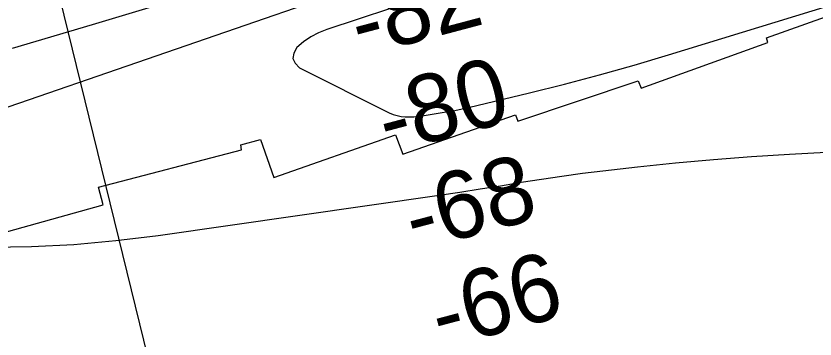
# Model space of a CAD drawing. Extents: x 3445503 to 3483459, y 540493 to 566012.
# Drawn here: x 3458092 to 3458884, y 551516 to 551837 of the extents above; entities that cross this region are included whole.
import ezdxf

# ---------------------------------------------------------------- set-up
doc = ezdxf.new("R2010")
doc.units = 0
for name, color, linetype in [('V-RIVR-EDGE', 7, 'Continuous'), ('V-RIVR-RANG', 7, 'Continuous'), ('V-RRAP-RVMT', 7, 'Continuous'), ('V-TOPO-MINR', 7, 'Continuous')]:
    doc.layers.add(name, color=color, linetype=linetype)

msp = doc.modelspace()

# ---------------------------------------------------------------- linework, layer by layer
at = {"layer": 'V-RIVR-EDGE'}
msp.add_spline([(3456788.1581666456, 551802.8417755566), (3456812.514592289, 551811.8199755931), (3456828.521888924, 551818.3853981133), (3456844.173819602, 551821.8230132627), (3456859.1270526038, 551823.8718289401), (3456873.3936221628, 551829.398660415), (3456891.4841180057, 551834.9160364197), (3456910.26643482, 551839.041174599), (3456923.8248512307, 551839.3552803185), (3456940.8664409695, 551842.4418274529), (3456953.7399131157, 551846.9292082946), (3456973.5702764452, 551853.1375456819), (3456994.7911584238, 551859.342444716), (3457005.923903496, 551862.7912345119), (3457009.0620259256, 551866.607424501), (3457014.627538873, 551867.9841897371), (3457021.580132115, 551867.9669979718), (3457030.27001408, 551867.5978786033), (3457036.533365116, 551870.0158136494), (3457053.234201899, 551875.8842576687), (3457066.4527249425, 551879.3278899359), (3457074.805292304, 551883.131186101), (3457083.8462422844, 551884.1517257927), (3457104.7074603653, 551885.4906691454), (3457109.927922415, 551887.911182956), (3457114.8041931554, 551891.7230750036), (3457125.5979044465, 551898.6490210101), (3457142.654966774, 551907.992902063), (3457147.8797267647, 551912.151564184), (3457150.314853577, 551912.8408063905), (3457153.7911501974, 551912.8322105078), (3457157.2605701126, 551910.0425773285), (3457165.2517544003, 551908.2846584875), (3457174.2944235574, 551910.0004575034), (3457187.1721936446, 551916.2259866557), (3457195.1814292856, 551921.76829072), (3457197.972781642, 551925.9329699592), (3457202.5014227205, 551929.745721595), (3457207.371676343, 551931.1242060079), (3457216.064996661, 551932.1456052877), (3457232.0688549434, 551937.3205091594), (3457256.77720819, 551948.0359979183), (3457278.7002261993, 551957.0202150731), (3457302.3605329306, 551965.6525046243), (3457314.5456224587, 551972.9226419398), (3457328.8139111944, 551979.144732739), (3457345.8589392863, 551983.621798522), (3457369.167318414, 551990.5167993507), (3457391.7795786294, 551997.065889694), (3457422.3933381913, 552006.028617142), (3457447.0973934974, 552015.0059575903), (3457506.9266576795, 552029.8061838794), (3457536.145600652, 552037.0342013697), (3457559.1046309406, 552043.2348024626), (3457580.665406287, 552046.3101749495), (3457591.4496621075, 552049.4121946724), (3457603.2819644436, 552054.5974136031), (3457611.983880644, 552059.0951095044), (3457621.3741794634, 552060.8100489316), (3457630.4125506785, 552060.787699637), (3457640.1453216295, 552060.4160015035), (3457648.4884335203, 552060.3953713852), (3457653.356108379, 552060.7309668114), (3457659.967948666, 552063.4956719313), (3457669.015775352, 552067.29724892), (3457678.40607417, 552069.0121883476), (3457702.0620829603, 552075.9063295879), (3457725.7189513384, 552083.1481004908), (3457765.383116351, 552096.9552939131), (3457804.6979325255, 552110.0680876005), (3457840.1819457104, 552120.4092994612), (3457859.3179093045, 552126.966985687), (3457870.102165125, 552130.06900541), (3457872.53557276, 552130.062988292), (3457879.4855872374, 552129.0029075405), (3457889.2192177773, 552128.9788390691), (3457914.2519918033, 552130.3074673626), (3457930.252411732, 552134.0918525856), (3457947.98668203, 552136.133791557), (3457970.595503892, 552141.2923632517), (3457992.853257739, 552145.061275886), (3458010.936017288, 552147.4499849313), (3458028.676304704, 552151.925331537), (3458038.4202503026, 552156.0728190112), (3458047.4620598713, 552157.4409883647), (3458063.8006539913, 552157.4005877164), (3458072.497412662, 552159.8125056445), (3458078.069802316, 552163.9703081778), (3458083.9829449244, 552165.346213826), (3458099.278650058, 552165.3083919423), (3458108.6646509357, 552165.2851830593), (3458117.361409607, 552167.6971009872), (3458126.756865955, 552171.4978183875), (3458139.2766913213, 552173.5526511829), (3458170.927322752, 552180.0793922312), (3458191.09757945, 552183.1582030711), (3458211.6189041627, 552187.6266729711), (3458244.6643521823, 552195.888123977), (3458264.1427879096, 552200.359172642), (3458290.9223061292, 552205.1597996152), (3458300.3151837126, 552207.9176280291), (3458307.2720748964, 552209.6385845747), (3458324.3171029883, 552214.1156503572), (3458364.3065483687, 552218.8836129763), (3458385.17722192, 552224.0464826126), (3458409.8769792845, 552231.2856747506), (3458417.5248318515, 552231.2667638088), (3458423.7830253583, 552231.598920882), (3458429.010364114, 552236.8004719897), (3458440.144828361, 552240.9445211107), (3458448.491378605, 552242.3144096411), (3458462.3982842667, 552242.9752854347), (3458469.7045242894, 552245.390641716), (3458479.8003974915, 552251.2754179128), (3458487.804475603, 552254.7319440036), (3458507.6305409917, 552259.2021330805), (3458521.2001320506, 552264.0354244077), (3458528.8565804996, 552267.4928100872), (3458537.216024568, 552274.0771435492), (3458549.0483269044, 552279.2623624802), (3458569.9241579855, 552286.511010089), (3458585.930595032, 552292.7288029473), (3458612.7230070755, 552302.7438748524), (3458639.164351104, 552311.3692876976), (3458668.3893111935, 552321.0307128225), (3458693.433259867, 552326.8785267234), (3458726.470971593, 552332.0113107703), (3458736.9075977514, 552335.1141900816), (3458758.132777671, 552343.0572374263), (3458770.6629180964, 552349.2836261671), (3458784.929487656, 552354.8104576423), (3458807.550343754, 552364.8358446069), (3458828.771225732, 552371.0407436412), (3458848.2513806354, 552376.20705163), (3458865.989089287, 552379.63950925), (3458882.3371388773, 552383.4230348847), (3458906.6806706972, 552387.1867899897), (3458923.368613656, 552387.8407890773), (3458980.4116830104, 552400.5621141), (3459021.7968045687, 552407.4124163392), (3459076.396151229, 552415.968202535), (3459124.3827980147, 552421.4116539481), (3459161.245295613, 552426.8826121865), (3459196.717274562, 552432.3570087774), (3459215.5013105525, 552437.1774062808), (3459253.0642250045, 552444.7324233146), (3459285.0702223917, 552454.3869717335), (3459325.782433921, 552470.2773643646), (3459371.010392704, 552484.7660636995), (3459416.2426494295, 552500.9929113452), (3459498.362331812, 552532.7719774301), (3459520.9849070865, 552543.492623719), (3459546.037451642, 552552.8167342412), (3459570.0419496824, 552560.0576455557), (3459595.788893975, 552569.0324072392), (3459613.524023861, 552571.4219758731), (3459623.611301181, 552573.8304554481), (3459645.8750721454, 552580.0327757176), (3459652.1401423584, 552583.1459700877), (3459670.574829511, 552587.2719678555), (3459686.2284793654, 552591.4048423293), (3459692.4866728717, 552591.7369994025), (3459703.2631923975, 552591.7103521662), (3459713.355627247, 552596.2046097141), (3459739.448482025, 552604.4832524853), (3459767.9704464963, 552611.0177298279), (3459768.5708369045, 552611.1356178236)], degree=3, dxfattribs=at)
at = {"layer": 'V-RIVR-RANG'}
msp.add_line((3457909.2653, 552776.8685999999), (3458233.284, 551456.031), dxfattribs=at)
at = {"layer": 'V-RRAP-RVMT'}
for points in [[(3458334.5280000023, 551714.1060000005), (3458347.5910000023, 551676.6010000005), (3458468.1930000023, 551718.8650000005), (3458475.3370000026, 551699.7280000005), (3458586.8930000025, 551738.6670000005), (3458589.2280000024, 551732.3710000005), (3458708.6470000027, 551772.3370000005), (3458711.5080000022, 551764.8840000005), (3458836.8940000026, 551810.2690000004), (3458835.5160000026, 551814.8740000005), (3458957.0360000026, 551858.4890000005)], [(3457193.0400000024, 551377.1120000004), (3457341.9450000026, 551416.8320000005), (3457332.0750000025, 551462.3380000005), (3457462.1600000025, 551500.2590000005), (3457469.8980000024, 551471.1360000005), (3457600.5410000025, 551507.5260000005), (3457605.1010000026, 551489.5460000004), (3457900.9940000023, 551565.4250000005), (3457900.3040000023, 551568.8440000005), (3458041.0060000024, 551606.2250000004), (3458039.9640000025, 551610.7120000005), (3458178.5280000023, 551649.3430000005), (3458173.917000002, 551666.7350000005), (3458315.6880000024, 551703.9240000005), (3458314.9380000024, 551708.9280000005), (3458334.5278880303, 551714.1064235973)]]:
    msp.add_lwpolyline(points, dxfattribs=at)
at = {"layer": 'V-TOPO-MINR'}
for points in [[(3458910.1596064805, 552101.2808232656), (3458837.3254622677, 552071.2576174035), (3458730.3901097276, 552024.1074740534), (3458711.7219617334, 552015.7015705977), (3458693.144830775, 552007.102986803), (3458674.7042253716, 551998.2153825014), (3458656.3546370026, 551989.135097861), (3458637.909671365, 551980.2985984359), (3458619.247318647, 551971.9779157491), (3458600.2588853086, 551964.4309581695), (3458581.0530648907, 551957.3998173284), (3458505.4603134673, 551931.475306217), (3458494.7039863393, 551927.8447087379), (3458483.9249440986, 551924.2840130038), (3458473.111829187, 551920.8281698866), (3458462.275999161, 551917.442228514), (3458326.028099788, 551875.5931266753), (3458246.990357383, 551851.5396800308), (3458167.871389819, 551827.7590270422), (3458088.630584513, 551804.3875645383)], [(3458895.249447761, 552034.7856886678), (3458855.680075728, 552015.7066291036), (3458815.1140721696, 551998.850025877), (3458773.883647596, 551983.4750602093), (3458531.082827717, 551900.5339864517), (3458512.318775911, 551894.1127355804), (3458493.5594094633, 551887.6778498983), (3458474.8070710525, 551881.2225120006), (3458456.059417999, 551874.7535392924), (3458045.509007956, 551732.8404997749)], [(3458494.1483273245, 551854.4811453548), (3458400.0976366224, 551823.1341900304), (3458391.9815560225, 551819.825125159), (3458384.2509301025, 551815.8699856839), (3458377.098486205, 551810.9457343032), (3458370.331496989, 551805.3754083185), (3458367.3931882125, 551799.8141374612), (3458366.5515576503, 551794.5576490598), (3458368.8549444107, 551789.7583343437), (3458373.2550093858, 551785.263802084), (3458462.0462936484, 551740.6712013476), (3458465.863306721, 551739.052418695), (3458469.767876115, 551737.7725521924), (3458473.803779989, 551737.0010599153), (3458477.927240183, 551736.5684837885), (3458482.1110034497, 551736.5280660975), (3458486.284343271, 551736.6571338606), (3458490.4420479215, 551737.0404298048), (3458494.589329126, 551737.5932112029), (3458522.241637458, 551742.142441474), (3458526.8169154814, 551742.9468536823), (3458531.3787068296, 551743.8179149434), (3458535.9202681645, 551744.7889497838), (3458540.4483428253, 551745.8266336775), (3458600.9131938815, 551760.3839541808), (3458635.5763155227, 551769.0692258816), (3458670.1231928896, 551778.1793410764), (3458704.4957038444, 551787.9267215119), (3458738.751970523, 551798.0989454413), (3459417.8853854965, 552006.6171804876)], [(3458065.663251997, 551607.4500271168), (3458107.654525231, 551608.1703148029), (3458149.560482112, 551610.127803), (3458191.338464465, 551613.9410919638), (3458233.0311304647, 551618.9915814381), (3458511.5796718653, 551659.0231669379), (3458531.839846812, 551662.0102578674), (3458552.0846710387, 551665.0956652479), (3458572.3064691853, 551668.3285473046), (3458592.512916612, 551671.6597458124), (3458612.7312476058, 551674.8982824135), (3458632.9807565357, 551677.9150794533), (3458653.2770323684, 551680.5992671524), (3458673.6044861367, 551683.0617152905), (3458707.921102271, 551686.9334115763), (3458745.4576661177, 551690.8369182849), (3458783.030742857, 551694.3028919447), (3458820.658588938, 551697.1125660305), (3458858.322947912, 551699.484707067), (3458949.330883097, 551704.4194286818)]]:
    msp.add_lwpolyline(points, dxfattribs=at)

# ---------------------------------------------------------------- texts
at = {"layer": 'V-RIVR-RANG'}
for s, p in [('-82', (3458432.935079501, 551795.923470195)), ('-80', (3458460.1417065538, 551699.6832935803)), ('-68', (3458486.8384401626, 551603.3067388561)), ('-66', (3458512.7703336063, 551506.7271169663))]:
    msp.add_text(s, height=67.00000000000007, rotation=14.869138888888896, dxfattribs=at).set_placement(p)

doc.saveas('drawing.dxf')
